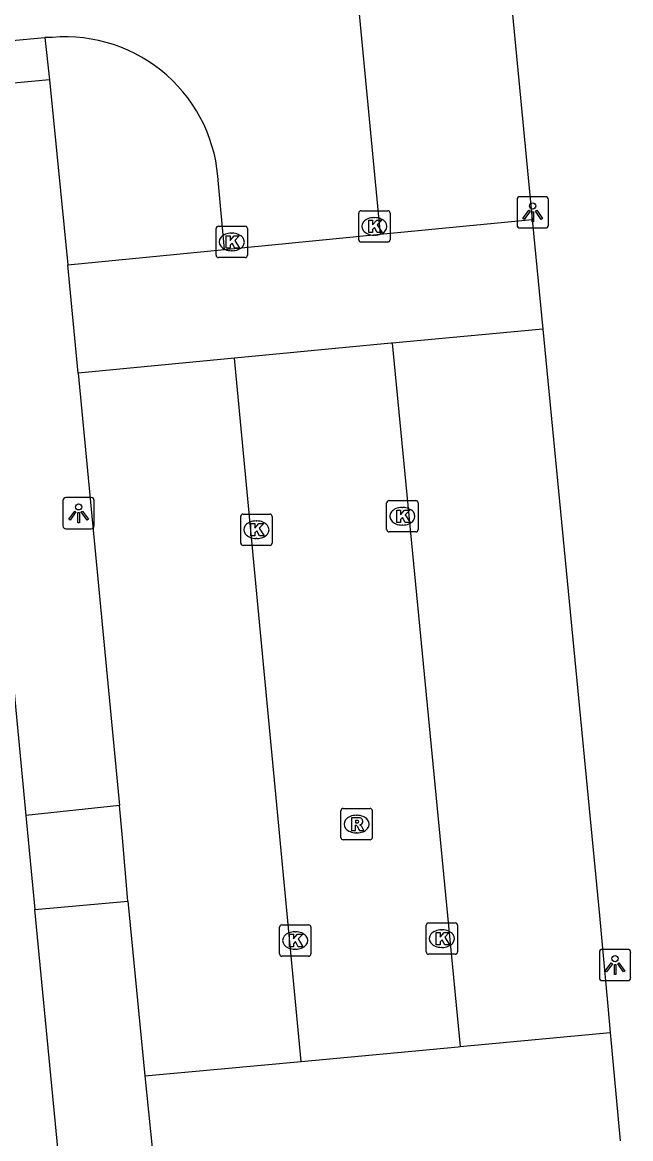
# Model space of a CAD drawing. Extents: x 158474 to 159560, y 388525 to 389605.
# Drawn here: x 159358.58 to 159377.97, y 389356.98 to 389392.59 of the extents above; entities that cross this region are included whole.
import ezdxf

# ---------------------------------------------------------------- set-up
doc = ezdxf.new("R2010")
doc.units = 0
for name, color, linetype in [('IMGEO_Groenvoorziening', 7, 'Continuous'), ('IMGEO_Kolk', 7, 'Continuous'), ('IMGEO_Lichtpunt', 7, 'Continuous'), ('IMGEO_Rijbaan_lokaal_open', 7, 'Continuous'), ('IMGEO_Rioolput', 7, 'Continuous'), ('IMGEO_Voetpad_open', 7, 'Continuous')]:
    doc.layers.add(name, color=color, linetype=linetype)

msp = doc.modelspace()

# ---------------------------------------------------------------- linework, layer by layer
at = {"layer": 'IMGEO_Groenvoorziening'}
for points in [[(159355.062, 389373.84), (159358.037, 389374.13), (159358.691, 389367.295)], [(159350.833, 389363.641), (159351.727, 389354.483), (159351.914, 389352.571), (159352.599, 389352.639), (159360.024, 389353.372), (159358.979, 389364.292)]]:
    msp.add_lwpolyline(points, dxfattribs=at)
at = {"layer": 'IMGEO_Kolk'}
for p, q in [((159369.299, 389385.653), (159369.299, 389386.505)), ((159369.374, 389386.579), (159370.226, 389386.579)), ((159370.3, 389386.505), (159370.3, 389385.653)), ((159364.829, 389386.082), (159365.681, 389386.082)), ((159369.787, 389386.359), (159369.812, 389386.359)), ((159364.754, 389385.156), (159364.754, 389386.008)), ((159365.242, 389385.862), (159365.267, 389385.862)), ((159365.755, 389386.008), (159365.755, 389385.156)), ((159369.81, 389385.799), (159369.785, 389385.799)), ((159370.226, 389385.579), (159369.374, 389385.579)), ((159365.681, 389385.082), (159364.829, 389385.082)), ((159365.265, 389385.302), (159365.24, 389385.302)), ((159370.191, 389376.407), (159370.191, 389377.259)), ((159370.266, 389377.333), (159371.118, 389377.333)), ((159371.192, 389377.259), (159371.192, 389376.407)), ((159365.54, 389375.979), (159365.54, 389376.831)), ((159365.615, 389376.905), (159366.467, 389376.905)), ((159366.541, 389376.831), (159366.541, 389375.979)), ((159370.679, 389377.113), (159370.704, 389377.113)), ((159366.028, 389376.685), (159366.053, 389376.685)), ((159370.702, 389376.553), (159370.677, 389376.553)), ((159366.051, 389376.125), (159366.026, 389376.125)), ((159371.118, 389376.333), (159370.266, 389376.333)), ((159366.467, 389375.905), (159365.615, 389375.905)), ((159366.776, 389362.878), (159366.776, 389363.73)), ((159366.851, 389363.804), (159367.703, 389363.804)), ((159367.777, 389363.73), (159367.777, 389362.878)), ((159371.449, 389362.938), (159371.449, 389363.79)), ((159371.524, 389363.864), (159372.376, 389363.864)), ((159371.937, 389363.644), (159371.962, 389363.644)), ((159372.45, 389363.79), (159372.45, 389362.938)), ((159367.264, 389363.584), (159367.289, 389363.584)), ((159367.287, 389363.024), (159367.262, 389363.024)), ((159371.96, 389363.084), (159371.935, 389363.084)), ((159367.703, 389362.804), (159366.851, 389362.804)), ((159372.376, 389362.864), (159371.524, 389362.864))]:
    msp.add_line(p, q, dxfattribs=at)
for points in [[(159369.299, 389385.653), (159369.299, 389386.505)], [(159369.374, 389386.579), (159370.226, 389386.579)], [(159370.3, 389386.505), (159370.3, 389385.653)], [(159364.829, 389386.082), (159365.681, 389386.082)], [(159369.62, 389386.279), (159369.743, 389386.279), (159369.743, 389386.128), (159369.873, 389386.279), (159370.037, 389386.279), (159369.891, 389386.128), (159370.044, 389385.879), (159369.892, 389385.879), (159369.807, 389386.043), (159369.743, 389385.976), (159369.743, 389385.879), (159369.62, 389385.879), (159369.62, 389386.279)], [(159364.754, 389385.156), (159364.754, 389386.008)], [(159365.075, 389385.782), (159365.198, 389385.782), (159365.198, 389385.631), (159365.328, 389385.782), (159365.492, 389385.782), (159365.346, 389385.631), (159365.499, 389385.382), (159365.347, 389385.382), (159365.262, 389385.546), (159365.198, 389385.479), (159365.198, 389385.382), (159365.075, 389385.382), (159365.075, 389385.782)], [(159365.755, 389386.008), (159365.755, 389385.156)], [(159370.226, 389385.579), (159369.374, 389385.579)], [(159365.681, 389385.082), (159364.829, 389385.082)], [(159370.191, 389376.407), (159370.191, 389377.259)], [(159370.266, 389377.333), (159371.118, 389377.333)], [(159371.192, 389377.259), (159371.192, 389376.407)], [(159365.54, 389375.979), (159365.54, 389376.831)], [(159365.615, 389376.905), (159366.467, 389376.905)], [(159366.541, 389376.831), (159366.541, 389375.979)], [(159370.512, 389377.033), (159370.635, 389377.033), (159370.635, 389376.882), (159370.765, 389377.033), (159370.929, 389377.033), (159370.783, 389376.882), (159370.936, 389376.633), (159370.784, 389376.633), (159370.699, 389376.797), (159370.635, 389376.73), (159370.635, 389376.633), (159370.512, 389376.633), (159370.512, 389377.033)], [(159365.861, 389376.605), (159365.984, 389376.605), (159365.984, 389376.454), (159366.114, 389376.605), (159366.278, 389376.605), (159366.132, 389376.454), (159366.285, 389376.205), (159366.133, 389376.205), (159366.048, 389376.369), (159365.984, 389376.302), (159365.984, 389376.205), (159365.861, 389376.205), (159365.861, 389376.605)], [(159371.118, 389376.333), (159370.266, 389376.333)], [(159366.467, 389375.905), (159365.615, 389375.905)], [(159366.776, 389362.878), (159366.776, 389363.73)], [(159366.851, 389363.804), (159367.703, 389363.804)], [(159367.777, 389363.73), (159367.777, 389362.878)], [(159371.449, 389362.938), (159371.449, 389363.79)], [(159371.524, 389363.864), (159372.376, 389363.864)], [(159372.45, 389363.79), (159372.45, 389362.938)], [(159367.097, 389363.504), (159367.22, 389363.504), (159367.22, 389363.353), (159367.35, 389363.504), (159367.514, 389363.504), (159367.368, 389363.353), (159367.521, 389363.104), (159367.369, 389363.104), (159367.284, 389363.268), (159367.22, 389363.201), (159367.22, 389363.104), (159367.097, 389363.104), (159367.097, 389363.504)], [(159371.77, 389363.564), (159371.893, 389363.564), (159371.893, 389363.413), (159372.023, 389363.564), (159372.187, 389363.564), (159372.041, 389363.413), (159372.194, 389363.164), (159372.042, 389363.164), (159371.957, 389363.328), (159371.893, 389363.261), (159371.893, 389363.164), (159371.77, 389363.164), (159371.77, 389363.564)], [(159367.703, 389362.804), (159366.851, 389362.804)], [(159372.376, 389362.864), (159371.524, 389362.864)]]:
    msp.add_lwpolyline(points, dxfattribs=at)
for centre, start, end in [((159369.376, 389386.503), 91.552, 178.448), ((159369.376, 389386.503), 91.552, 178.448), ((159370.224, 389386.503), 1.552, 88.448), ((159370.224, 389386.503), 1.552, 88.448), ((159364.831, 389386.006), 91.552, 178.448), ((159364.831, 389386.006), 91.552, 178.448), ((159365.679, 389386.006), 1.552, 88.448), ((159365.679, 389386.006), 1.552, 88.448), ((159369.376, 389385.655), 181.552, 268.448), ((159369.376, 389385.655), 181.552, 268.448), ((159370.224, 389385.655), 271.552, 358.448), ((159370.224, 389385.655), 271.552, 358.448), ((159364.831, 389385.158), 181.552, 268.448), ((159364.831, 389385.158), 181.552, 268.448), ((159365.679, 389385.158), 271.552, 358.448), ((159365.679, 389385.158), 271.552, 358.448), ((159370.268, 389377.257), 91.552, 178.448), ((159370.268, 389377.257), 91.552, 178.448), ((159371.116, 389377.257), 1.552, 88.448), ((159371.116, 389377.257), 1.552, 88.448), ((159365.617, 389376.829), 91.552, 178.448), ((159365.617, 389376.829), 91.552, 178.448), ((159366.465, 389376.829), 1.552, 88.448), ((159366.465, 389376.829), 1.552, 88.448), ((159370.268, 389376.409), 181.552, 268.448), ((159370.268, 389376.409), 181.552, 268.448), ((159371.116, 389376.409), 271.552, 358.448), ((159371.116, 389376.409), 271.552, 358.448), ((159365.617, 389375.981), 181.552, 268.448), ((159365.617, 389375.981), 181.552, 268.448), ((159366.465, 389375.981), 271.552, 358.448), ((159366.465, 389375.981), 271.552, 358.448), ((159366.853, 389363.728), 91.552, 178.448), ((159366.853, 389363.728), 91.552, 178.448), ((159367.701, 389363.728), 1.552, 88.448), ((159367.701, 389363.728), 1.552, 88.448), ((159371.526, 389363.788), 91.552, 178.448), ((159371.526, 389363.788), 91.552, 178.448), ((159372.374, 389363.788), 1.552, 88.448), ((159372.374, 389363.788), 1.552, 88.448), ((159371.526, 389362.94), 181.552, 268.448), ((159371.526, 389362.94), 181.552, 268.448), ((159372.374, 389362.94), 271.552, 358.448), ((159372.374, 389362.94), 271.552, 358.448), ((159366.853, 389362.88), 181.552, 268.448), ((159366.853, 389362.88), 181.552, 268.448), ((159367.701, 389362.88), 271.552, 358.448), ((159367.701, 389362.88), 271.552, 358.448)]:
    msp.add_arc(centre, 0.0765, start, end, dxfattribs=at)
for centre, major_axis, ratio, start_param, end_param in [((159369.786, 389386.079), (-0.387, 0.002), 0.722429, 4.712389, 7.853982), ((159369.811, 389386.079), (-0.39, 0.002), 0.717154, 1.570796, 4.712389), ((159365.241, 389385.582), (-0.387, 0.002), 0.722429, 4.712389, 7.853982), ((159365.266, 389385.582), (-0.39, 0.002), 0.717154, 1.570796, 4.712389), ((159370.678, 389376.833), (-0.387, 0.002), 0.722429, 4.712389, 7.853982), ((159370.703, 389376.833), (-0.39, 0.002), 0.717154, 1.570796, 4.712389), ((159366.027, 389376.405), (-0.387, 0.002), 0.722429, 4.712389, 7.853982), ((159366.052, 389376.405), (-0.39, 0.002), 0.717154, 1.570796, 4.712389), ((159371.936, 389363.364), (-0.387, 0.002), 0.722429, 4.712389, 7.853982), ((159371.961, 389363.364), (-0.39, 0.002), 0.717154, 1.570796, 4.712389), ((159367.263, 389363.304), (-0.387, 0.002), 0.722429, 4.712389, 7.853982), ((159367.288, 389363.304), (-0.39, 0.002), 0.717154, 1.570796, 4.712389)]:
    msp.add_ellipse(centre, major_axis=major_axis, ratio=ratio, start_param=start_param, end_param=end_param, dxfattribs=at)
at = {"layer": 'IMGEO_Lichtpunt'}
for p, q in [((159374.349, 389386.929), (159374.349, 389386.122)), ((159374.349, 389386.929), (159374.349, 389386.122)), ((159375.251, 389387.024), (159374.443, 389387.024)), ((159375.251, 389387.024), (159374.443, 389387.024)), ((159375.345, 389386.122), (159375.345, 389386.929)), ((159375.345, 389386.122), (159375.345, 389386.929)), ((159374.443, 389386.028), (159375.251, 389386.028)), ((159374.443, 389386.028), (159375.251, 389386.028)), ((159359.872, 389377.335), (159359.872, 389376.528)), ((159359.872, 389377.335), (159359.872, 389376.528)), ((159360.774, 389377.43), (159359.966, 389377.43)), ((159360.774, 389377.43), (159359.966, 389377.43)), ((159360.868, 389376.528), (159360.868, 389377.335)), ((159360.868, 389376.528), (159360.868, 389377.335)), ((159359.966, 389376.434), (159360.774, 389376.434)), ((159359.966, 389376.434), (159360.774, 389376.434)), ((159376.973, 389362.927), (159376.973, 389362.12)), ((159376.973, 389362.927), (159376.973, 389362.12)), ((159377.875, 389363.022), (159377.067, 389363.022)), ((159377.875, 389363.022), (159377.067, 389363.022)), ((159377.969, 389362.12), (159377.969, 389362.927)), ((159377.969, 389362.12), (159377.969, 389362.927)), ((159377.067, 389362.026), (159377.875, 389362.026)), ((159377.067, 389362.026), (159377.875, 389362.026))]:
    msp.add_line(p, q, dxfattribs=at)
for points in [[(159374.723, 389386.593), (159374.762, 389386.565), (159374.574, 389386.303), (159374.536, 389386.33), (159374.723, 389386.593)], [(159374.825, 389386.545), (159374.872, 389386.545), (159374.872, 389386.223), (159374.825, 389386.223), (159374.825, 389386.545)], [(159374.935, 389386.565), (159374.973, 389386.592), (159375.16, 389386.33), (159375.121, 389386.302), (159374.935, 389386.565)], [(159360.246, 389376.999), (159360.285, 389376.971), (159360.097, 389376.709), (159360.059, 389376.736), (159360.246, 389376.999)], [(159360.348, 389376.951), (159360.395, 389376.951), (159360.395, 389376.629), (159360.348, 389376.629), (159360.348, 389376.951)], [(159360.458, 389376.971), (159360.496, 389376.998), (159360.683, 389376.736), (159360.644, 389376.708), (159360.458, 389376.971)], [(159377.347, 389362.591), (159377.386, 389362.563), (159377.198, 389362.301), (159377.16, 389362.328), (159377.347, 389362.591)], [(159377.559, 389362.563), (159377.597, 389362.59), (159377.784, 389362.328), (159377.745, 389362.3), (159377.559, 389362.563)], [(159377.449, 389362.543), (159377.496, 389362.543), (159377.496, 389362.221), (159377.449, 389362.221), (159377.449, 389362.543)]]:
    msp.add_lwpolyline(points, dxfattribs=at)
for centre in [(159374.848, 389386.727), (159360.371, 389377.133), (159377.472, 389362.725)]:
    msp.add_circle(centre, 0.0994, dxfattribs=at)
for centre, start, end in [((159374.443, 389386.929), 90, 180), ((159374.443, 389386.929), 90, 180), ((159375.251, 389386.929), 0, 90), ((159375.251, 389386.929), 0, 90), ((159374.443, 389386.122), 180, 270), ((159374.443, 389386.122), 180, 270), ((159375.251, 389386.122), 270, 0), ((159375.251, 389386.122), 270, 360), ((159359.966, 389377.335), 90, 180), ((159359.966, 389377.335), 90, 180), ((159360.774, 389377.335), 0, 90), ((159360.774, 389377.335), 0, 90), ((159359.966, 389376.528), 180, 270), ((159359.966, 389376.528), 180, 270), ((159360.774, 389376.528), 270, 0), ((159360.774, 389376.528), 270, 360), ((159377.067, 389362.927), 90, 180), ((159377.067, 389362.927), 90, 180), ((159377.875, 389362.927), 0, 90), ((159377.875, 389362.927), 0, 90), ((159377.067, 389362.12), 180, 270), ((159377.067, 389362.12), 180, 270), ((159377.875, 389362.12), 270, 0), ((159377.875, 389362.12), 270, 360)]:
    msp.add_arc(centre, 0.0946, start, end, dxfattribs=at)
at = {"layer": 'IMGEO_Rijbaan_lokaal_open'}
for points in [[(159363.585, 389400.512), (159361.254, 389424.554), (159366.24, 389425.056), (159369.986, 389385.825)], [(159348.517, 389391.115), (159359.297, 389392.097)], [(159359.538, 389392.106), (159359.297, 389392.097)], [(159365.02, 389385.337), (159364.827, 389387.434)], [(159369.986, 389385.825), (159374.827, 389386.3)], [(159374.827, 389386.3), (159375.166, 389382.805)], [(159365.02, 389385.337), (159369.986, 389385.825)], [(159360.024, 389384.857), (159365.02, 389385.337)], [(159360.354, 389381.4), (159360.024, 389384.857)], [(159375.166, 389382.805), (159370.363, 389382.353)], [(159370.363, 389382.353), (159370.33, 389382.35), (159365.339, 389381.88)], [(159370.363, 389382.353), (159372.537, 389359.921)], [(159365.339, 389381.88), (159360.354, 389381.4)], [(159367.464, 389359.45), (159365.339, 389381.88)], [(159372.537, 389359.921), (159377.32, 389360.366)], [(159377.32, 389360.366), (159377.639, 389356.917)], [(159367.464, 389359.45), (159372.474, 389359.916), (159372.537, 389359.921)], [(159362.487, 389358.988), (159367.464, 389359.45)], [(159362.487, 389358.988), (159362.828, 389355.543)]]:
    msp.add_lwpolyline(points, dxfattribs=at)
msp.add_arc((159359.947, 389387.239), 4.884, 2.2847, 94.8042, dxfattribs=at)
at = {"layer": 'IMGEO_Rioolput'}
for p, q in [((159368.733, 389366.591), (159368.733, 389367.443)), ((159368.808, 389367.517), (159369.66, 389367.517)), ((159369.221, 389367.297), (159369.246, 389367.297)), ((159369.734, 389367.443), (159369.734, 389366.591)), ((159369.66, 389366.517), (159368.808, 389366.517)), ((159369.244, 389366.737), (159369.219, 389366.737))]:
    msp.add_line(p, q, dxfattribs=at)
for points in [[(159368.733, 389366.591), (159368.733, 389367.443)], [(159368.808, 389367.517), (159369.66, 389367.517)], [(159369.322, 389367.215), (159369.07, 389367.217), (159369.07, 389366.817)], [(159369.734, 389367.443), (159369.734, 389366.591)], [(159369.07, 389366.817), (159369.194, 389366.817), (159369.194, 389366.979), (159369.205, 389366.979)], [(159369.248, 389367.136), (159369.194, 389367.136), (159369.194, 389367.055)], [(159369.194, 389367.055), (159369.246, 389367.055)], [(159369.252, 389366.95), (159369.323, 389366.817), (159369.463, 389366.817), (159369.398, 389366.943)], [(159369.66, 389366.517), (159368.808, 389366.517)]]:
    msp.add_lwpolyline(points, dxfattribs=at)
for centre, radius, start, end in [((159368.81, 389367.441), 0.0765, 91.552, 178.448), ((159368.81, 389367.441), 0.0765, 91.552, 178.448), ((159369.321, 389367.105), 0.109, 350.3612, 89.416), ((159369.658, 389367.441), 0.0765, 1.552, 88.448), ((159369.658, 389367.441), 0.0765, 1.552, 88.448), ((159369.204, 389366.926), 0.0533, 26.0293, 88.6989), ((159369.23, 389367.244), 0.19, 274.7715, 282.9687), ((159369.254, 389367.04), 0.0964, 77.0061, 93.1865), ((159369.268, 389367.097), 0.0378, 276.6634, 79.6772), ((159369.319, 389367.105), 0.112, 277.5842, 350.9817), ((159369.303, 389366.89), 0.108, 29.5134, 73.7905), ((159368.81, 389366.593), 0.0765, 181.552, 268.448), ((159368.81, 389366.593), 0.0765, 181.552, 268.448), ((159369.658, 389366.593), 0.0765, 271.552, 358.448), ((159369.658, 389366.593), 0.0765, 271.552, 358.448)]:
    msp.add_arc(centre, radius, start, end, dxfattribs=at)
for centre, major_axis, ratio, start_param, end_param in [((159369.22, 389367.017), (-0.387, 0.002), 0.722429, 4.712389, 7.853982), ((159369.245, 389367.017), (-0.39, 0.002), 0.717154, 1.570796, 4.712389)]:
    msp.add_ellipse(centre, major_axis=major_axis, ratio=ratio, start_param=start_param, end_param=end_param, dxfattribs=at)
at = {"layer": 'IMGEO_Voetpad_open'}
for points in [[(159370.187, 389434.159), (159370.814, 389427.871), (159371.386, 389422.148), (159372.158, 389414.68), (159372.599, 389410.416), (159373.65, 389398.609), (159374.827, 389386.3)], [(159359.297, 389392.097), (159359.443, 389390.755)], [(159359.443, 389390.755), (159353.027, 389390.16), (159353.111, 389388.962)], [(159359.443, 389390.755), (159360.024, 389384.857)], [(159375.166, 389382.805), (159375.668, 389377.629), (159375.945, 389374.779), (159376.972, 389364.1), (159377.061, 389363.17), (159377.242, 389361.214), (159377.32, 389360.366)], [(159360.354, 389381.4), (159361.672, 389367.61)], [(159361.672, 389367.61), (159358.691, 389367.295)], [(159361.94, 389364.555), (159361.771, 389366.579), (159361.672, 389367.61)], [(159358.691, 389367.295), (159358.979, 389364.292)], [(159358.979, 389364.292), (159361.94, 389364.555)], [(159361.94, 389364.555), (159362.487, 389358.988)]]:
    msp.add_lwpolyline(points, dxfattribs=at)

doc.saveas('drawing.dxf')
